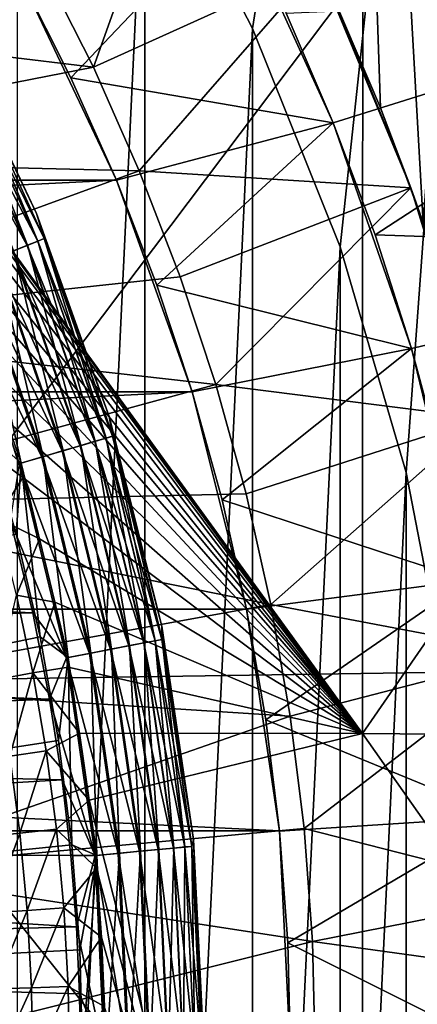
# Model space of a CAD drawing. Header units: metres. Extents: x -104 to 104, y -68 to 90.
# Tile 334 of 656: x 8.15 to 9.76, y -3.51 to 0.48. Entities that reach past the tile are written whole.
import ezdxf

# ---------------------------------------------------------------- set-up
doc = ezdxf.new("R2010")
doc.units = ezdxf.units.M
doc.layers.add('solid_FIT-BATH-153_SW0002', color=7, linetype='CONTINUOUS')

msp = doc.modelspace()

# ---------------------------------------------------------------- linework, layer by layer
at = {"layer": 'solid_FIT-BATH-153_SW0002'}
for points in [[(9.096175, 0.440187, -3.203498), (8.660399, 1.285507, -3.203498), (10.487647, 9.230455, -3.203498)], [(9.449953, -0.443287, -3.203498), (9.096175, 0.440187, -3.203498), (10.487647, 9.230455, -3.203498)], [(9.718177, -1.356963, -3.203498), (9.449953, -0.443287, -3.203498), (10.487647, 9.230455, -3.203498)], [(9.898125, -2.290902, -3.203498), (9.718177, -1.356963, -3.203498), (10.487647, 9.230455, -3.203498)], [(17.184942, -17.214111, 0.796502), (10.871763, 8.26669, 0.796502), (9.69239, 7.931559, 0.796502)], [(17.184942, -17.214111, 0.796502), (9.69239, 7.931559, 0.796502), (8.504291, 7.63539, 0.796502)], [(17.184942, -17.214111, 0.796502), (8.504291, 7.63539, 0.796502), (7.306127, 7.37792, 0.796502)], [(17.184942, -17.214111, 0.796502), (7.306127, 7.37792, 0.796502), (6.999918, -3.714088, 0.796502)], [(10.251739, 5.819901, -9.203499), (9.389578, 6.670284, -9.203499), (9.78616, -0.344606, -9.203499)], [(9.613894, 0.11912, -9.203499), (9.78616, -0.344606, -9.203499), (9.389578, 6.670284, -9.203499)], [(9.420613, 0.572381, -9.203499), (9.613894, 0.11912, -9.203499), (9.389578, 6.670284, -9.203499)], [(11.063119, 2.69447, 15.858294), (7.374184, 2.69447, 15.858294), (7.374184, -2.201929, 15.768067)], [(11.063119, -2.146972, 15.768068), (11.063119, 2.69447, 15.858294), (7.374184, -2.201929, 15.768067)], [(6.963682, 1.143532, 12.830752), (9.542722, 2.382144, 12.852418), (9.541315, -2.412243, 12.762492)], [(9.541315, -2.412243, 12.762492), (9.542722, 2.382144, 12.852418), (12.72456, 2.191894, 12.849015)], [(12.723113, -2.441179, 12.760895), (9.541315, -2.412243, 12.762492), (12.72456, 2.191894, 12.849015)], [(8.145885, -9.514503, -1.703498), (8.145891, 2.08627, -1.703498), (8.660405, 1.285497, -1.703498)], [(8.906958, 1.557379, -8.703499), (8.24574, 0.693769, -7.703498), (8.45224, 0.283611, -7.703498)], [(9.363219, 0.696402, -8.703499), (8.906958, 1.557379, -8.703499), (8.45224, 0.283611, -7.703498)], [(8.145885, -9.514503, -1.703498), (8.660405, 1.285497, -1.703498), (8.660399, -8.713731, -1.703498)], [(8.660405, 1.285497, -1.703498), (8.660399, 1.285507, -3.203498), (9.096175, 0.440187, -3.203498)], [(8.660399, -8.713731, -1.703498), (8.660405, 1.285497, -1.703498), (9.09618, 0.440177, -1.703498)], [(9.09618, 0.440177, -1.703498), (8.660405, 1.285497, -1.703498), (9.096175, 0.440187, -3.203498)], [(7.110126, 0.927145, 12.826848), (6.963682, 1.143532, 12.830752), (9.541315, -2.412243, 12.762492)], [(7.255198, 0.697187, 12.822666), (7.110126, 0.927145, 12.826848), (9.541315, -2.412243, 12.762492)], [(8.361746, 0.241101, -35.203499), (8.157719, 0.646407, -35.203499), (9.021725, 0.9368, -34.303497)], [(8.361746, 0.241101, -35.203499), (9.021725, 0.9368, -34.303497), (9.422776, 0.058656, -34.303497)], [(9.021725, 0.9368, -34.303497), (9.232635, 0.502634, -26.203499), (9.422776, 0.058656, -26.203499)], [(9.422776, 0.058656, -34.303497), (9.021725, 0.9368, -34.303497), (9.422776, 0.058656, -26.203499)], [(6.162355, 0.560832, -7.703498), (8.45224, 0.283611, -7.703498), (8.24574, 0.693769, -7.703498)], [(7.398923, 0.45211, 12.818172), (7.255198, 0.697187, 12.822666), (9.541315, -2.412243, 12.762492)], [(9.363219, 0.696402, -8.703499), (8.45224, 0.283611, -7.703498), (8.637941, -0.135293, -7.703498)], [(9.736709, -0.204269, -8.703499), (9.363219, 0.696402, -8.703499), (8.637941, -0.135293, -7.703498)], [(9.736709, -0.204269, -8.703499), (9.420613, 0.572381, -9.203499), (9.363219, 0.696402, -8.703499)], [(8.157591, 0.646545, -36.203499), (-8.545556, -0.173567, -36.203499), (-8.15755, 0.646627, -36.203499)], [(8.545594, -0.173658, -36.203499), (-8.545556, -0.173567, -36.203499), (8.157591, 0.646545, -36.203499)], [(8.157591, 0.646545, -36.203499), (8.157719, 0.646407, -35.203499), (8.361746, 0.241101, -35.203499)], [(8.157591, 0.646545, -36.203499), (8.361746, 0.241101, -35.203499), (8.545748, -0.173957, -35.203499)], [(8.545594, -0.173658, -36.203499), (8.157591, 0.646545, -36.203499), (8.545748, -0.173957, -35.203499)], [(6.162355, 0.560832, -7.703498), (6.563514, -0.085199, -7.703498), (8.45224, 0.283611, -7.703498)], [(11.096317, 0.584928, -24.453499), (9.422776, 0.058656, -26.203499), (9.232635, 0.502634, -26.203499)], [(9.736709, -0.204269, -8.703499), (9.613894, 0.11912, -9.203499), (9.420613, 0.572381, -9.203499)], [(11.096317, 0.584928, -24.453499), (9.591735, -0.394304, -26.203499), (9.422776, 0.058656, -26.203499)], [(11.096317, 0.584928, -24.453499), (11.445833, -0.457901, -24.453499), (9.591735, -0.394304, -26.203499)], [(7.848997, 0.481511, 37.416477), (8.222443, -0.308023, 37.416477), (7.849, 0.481504, 20.407827)], [(7.902284, 0.359799, 37.512955), (8.222443, -0.308023, 37.416477), (7.848997, 0.481511, 37.416477)], [(7.849, 0.481504, 20.407827), (8.222445, -0.308031, 20.407827), (7.902198, 0.359754, 20.31086)], [(8.222443, -0.308023, 37.416477), (8.222445, -0.308031, 20.407827), (7.849, 0.481504, 20.407827)], [(7.539714, 0.192265, 12.813367), (7.398923, 0.45211, 12.818172), (9.541315, -2.412243, 12.762492)], [(8.660399, -8.713731, -1.703498), (9.09618, 0.440177, -1.703498), (9.096175, -7.868411, -1.703498)], [(9.09618, 0.440177, -1.703498), (9.096175, 0.440187, -3.203498), (9.449953, -0.443287, -3.203498)], [(9.096175, -7.868411, -1.703498), (9.09618, 0.440177, -1.703498), (9.449957, -0.443297, -1.703498)], [(9.449957, -0.443297, -1.703498), (9.09618, 0.440177, -1.703498), (9.449953, -0.443287, -3.203498)], [(7.902198, 0.359754, 20.31086), (8.253662, -0.409844, 20.31086), (7.876973, 0.34675, 20.216938)], [(7.877512, 0.347028, 37.605892), (8.227878, -0.420167, 37.605892), (7.902284, 0.359799, 37.512955)], [(8.222445, -0.308031, 20.407827), (8.253662, -0.409844, 20.31086), (7.902198, 0.359754, 20.31086)], [(7.902284, 0.359799, 37.512955), (8.253752, -0.409808, 37.512955), (8.222443, -0.308023, 37.416477)], [(8.227878, -0.420167, 37.605892), (8.253752, -0.409808, 37.512955), (7.902284, 0.359799, 37.512955)], [(7.835931, 0.325591, 20.130367), (8.184448, -0.437553, 20.130367), (7.780653, 0.297094, 20.054482)], [(7.876973, 0.34675, 20.216938), (8.227315, -0.420392, 20.216938), (7.835931, 0.325591, 20.130367)], [(8.227315, -0.420392, 20.216938), (8.184448, -0.437553, 20.130367), (7.835931, 0.325591, 20.130367)], [(7.837251, 0.326272, 37.6917), (8.185826, -0.437002, 37.6917), (7.877512, 0.347028, 37.605892)], [(8.129181, -0.459679, 37.767139), (8.185826, -0.437002, 37.6917), (7.837251, 0.326272, 37.6917)], [(8.253662, -0.409844, 20.31086), (8.227315, -0.420392, 20.216938), (7.876973, 0.34675, 20.216938)], [(8.185826, -0.437002, 37.6917), (8.227878, -0.420167, 37.605892), (7.877512, 0.347028, 37.605892)], [(6.563514, -0.085199, -7.703498), (8.637941, -0.135293, -7.703498), (8.45224, 0.283611, -7.703498)], [(8.184448, -0.437553, 20.130367), (8.126712, -0.460667, 20.054482), (7.780653, 0.297094, 20.054482)], [(8.545748, -0.173957, -35.203499), (8.361746, 0.241101, -35.203499), (9.422776, 0.058656, -34.303497)], [(7.676821, -0.083645, 12.808218), (7.539714, 0.192265, 12.813367), (9.541315, -2.412243, 12.762492)], [(9.736709, -0.204269, -8.703499), (9.78616, -0.344606, -9.203499), (9.613894, 0.11912, -9.203499)], [(8.70928, -0.597874, -35.203499), (8.545748, -0.173957, -35.203499), (9.422776, 0.058656, -34.303497)], [(8.70928, -0.597874, -35.203499), (9.422776, 0.058656, -34.303497), (9.738953, -0.854863, -34.303497)], [(9.422776, 0.058656, -34.303497), (9.422776, 0.058656, -26.203499), (9.591735, -0.394304, -26.203499)], [(9.422776, 0.058656, -34.303497), (9.591735, -0.394304, -26.203499), (9.738953, -0.854863, -26.203499)], [(9.738953, -0.854863, -34.303497), (9.422776, 0.058656, -34.303497), (9.738953, -0.854863, -26.203499)], [(6.563514, -0.085199, -7.703498), (6.897666, -0.769367, -7.703498), (8.637941, -0.135293, -7.703498)], [(7.766033, -0.277786, 12.804565), (7.676821, -0.083645, 12.808218), (9.541315, -2.412243, 12.762492)], [(6.897666, -0.769367, -7.703498), (8.803288, -0.564113, -7.703498), (8.637941, -0.135293, -7.703498)], [(9.736709, -0.204269, -8.703499), (8.637941, -0.135293, -7.703498), (8.803288, -0.564113, -7.703498)], [(8.545594, -0.173658, -36.203499), (-8.851851, -1.029615, -36.203499), (-8.545556, -0.173567, -36.203499)], [(8.851866, -1.029661, -36.203499), (-8.851851, -1.029615, -36.203499), (8.545594, -0.173658, -36.203499)], [(8.545594, -0.173658, -36.203499), (8.545748, -0.173957, -35.203499), (8.70928, -0.597874, -35.203499)], [(8.545594, -0.173658, -36.203499), (8.70928, -0.597874, -35.203499), (8.851802, -1.02932, -35.203499)], [(8.851866, -1.029661, -36.203499), (8.545594, -0.173658, -36.203499), (8.851802, -1.02932, -35.203499)], [(9.736709, -0.204269, -8.703499), (8.803288, -0.564113, -7.703498), (8.947548, -1.000595, -7.703498)], [(10.023753, -1.135958, -8.703499), (9.736709, -0.204269, -8.703499), (8.947548, -1.000595, -7.703498)], [(10.023753, -1.135958, -8.703499), (9.78616, -0.344606, -9.203499), (9.736709, -0.204269, -8.703499)], [(7.853049, -0.4805, 12.800728), (7.766033, -0.277786, 12.804565), (9.541315, -2.412243, 12.762492)], [(8.222443, -0.308023, 37.416477), (8.516703, -1.130361, 37.416477), (8.222445, -0.308031, 20.407827)], [(8.253752, -0.409808, 37.512955), (8.516703, -1.130361, 37.416477), (8.222443, -0.308023, 37.416477)], [(8.222445, -0.308031, 20.407827), (8.516703, -1.130359, 20.407827), (8.253662, -0.409844, 20.31086)], [(8.516703, -1.130361, 37.416477), (8.516703, -1.130359, 20.407827), (8.222445, -0.308031, 20.407827)], [(11.445833, -0.457901, -24.453499), (9.738953, -0.854863, -26.203499), (9.591735, -0.394304, -26.203499)], [(8.184448, -0.437553, 20.130367), (8.458845, -1.230371, 20.130367), (8.126712, -0.460667, 20.054482)], [(8.129181, -0.459679, 37.767139), (8.401725, -1.247143, 37.767139), (8.185826, -0.437002, 37.6917)], [(8.227315, -0.420392, 20.216938), (8.503149, -1.217362, 20.216938), (8.184448, -0.437553, 20.130367)], [(8.503149, -1.217362, 20.216938), (8.458845, -1.230371, 20.130367), (8.184448, -0.437553, 20.130367)], [(8.185826, -0.437002, 37.6917), (8.460269, -1.229953, 37.6917), (8.227878, -0.420167, 37.605892)], [(8.401725, -1.247143, 37.767139), (8.460269, -1.229953, 37.6917), (8.185826, -0.437002, 37.6917)], [(8.253662, -0.409844, 20.31086), (8.530379, -1.209367, 20.31086), (8.227315, -0.420392, 20.216938)], [(8.530379, -1.209367, 20.31086), (8.503149, -1.217362, 20.216938), (8.227315, -0.420392, 20.216938)], [(8.227878, -0.420167, 37.605892), (8.503731, -1.217191, 37.605892), (8.253752, -0.409808, 37.512955)], [(8.460269, -1.229953, 37.6917), (8.503731, -1.217191, 37.605892), (8.227878, -0.420167, 37.605892)], [(8.516703, -1.130359, 20.407827), (8.530379, -1.209367, 20.31086), (8.253662, -0.409844, 20.31086)], [(8.253752, -0.409808, 37.512955), (8.530473, -1.209339, 37.512955), (8.516703, -1.130361, 37.416477)], [(8.503731, -1.217191, 37.605892), (8.530473, -1.209339, 37.512955), (8.253752, -0.409808, 37.512955)], [(8.126712, -0.460667, 20.054482), (8.399173, -1.247892, 20.054482), (8.056329, -0.488844, 19.992201)], [(8.060075, -0.487345, 37.829376), (8.330301, -1.268115, 37.829376), (8.129181, -0.459679, 37.767139)], [(8.458845, -1.230371, 20.130367), (8.399173, -1.247892, 20.054482), (8.126712, -0.460667, 20.054482)], [(8.330301, -1.268115, 37.829376), (8.401725, -1.247143, 37.767139), (8.129181, -0.459679, 37.767139)], [(9.096175, -7.868411, -1.703498), (9.449957, -0.443297, -1.703498), (9.449953, -6.984937, -1.703498)], [(9.449957, -0.443297, -1.703498), (9.449953, -0.443287, -3.203498), (9.718177, -1.356963, -3.203498)], [(9.449953, -6.984937, -1.703498), (9.449957, -0.443297, -1.703498), (9.71818, -1.356973, -1.703498)], [(9.71818, -1.356973, -1.703498), (9.449957, -0.443297, -1.703498), (9.718177, -1.356963, -3.203498)], [(11.445833, -0.457901, -24.453499), (9.863984, -1.321555, -26.203499), (9.738953, -0.854863, -26.203499)], [(7.937162, -0.691496, 12.796705), (7.853049, -0.4805, 12.800728), (9.541315, -2.412243, 12.762492)], [(8.056329, -0.488844, 19.992201), (8.32643, -1.269251, 19.992201), (7.97601, -0.520999, 19.945925)], [(7.98111, -0.518957, 37.876064), (8.24869, -1.292078, 37.876064), (8.060075, -0.487345, 37.829376)], [(8.399173, -1.247892, 20.054482), (8.32643, -1.269251, 19.992201), (8.056329, -0.488844, 19.992201)], [(8.24869, -1.292078, 37.876064), (8.330301, -1.268115, 37.829376), (8.060075, -0.487345, 37.829376)], [(7.97601, -0.520999, 19.945925), (8.243419, -1.293626, 19.945925), (7.888848, -0.555893, 19.917435)], [(8.243419, -1.293626, 19.945925), (8.153335, -1.320077, 19.917435), (7.888848, -0.555893, 19.917435)], [(7.895261, -0.553326, 37.905445), (8.159963, -1.318131, 37.905445), (7.98111, -0.518957, 37.876064)], [(8.023023, -1.196616, 37.916401), (8.159963, -1.318131, 37.905445), (7.895261, -0.553326, 37.905445)], [(8.32643, -1.269251, 19.992201), (8.243419, -1.293626, 19.945925), (7.97601, -0.520999, 19.945925)], [(8.159963, -1.318131, 37.905445), (8.24869, -1.292078, 37.876064), (7.98111, -0.518957, 37.876064)], [(6.897666, -0.769367, -7.703498), (8.947548, -1.000595, -7.703498), (8.803288, -0.564113, -7.703498)], [(8.851802, -1.02932, -35.203499), (8.70928, -0.597874, -35.203499), (9.738953, -0.854863, -34.303497)], [(8.017879, -0.911062, 12.792491), (7.937162, -0.691496, 12.796705), (9.541315, -2.412243, 12.762492)], [(6.897666, -0.769367, -7.703498), (7.161104, -1.485282, -7.703498), (8.947548, -1.000595, -7.703498)], [(8.972878, -1.466902, -35.203499), (8.851802, -1.02932, -35.203499), (9.738953, -0.854863, -34.303497)], [(8.972878, -1.466902, -35.203499), (9.738953, -0.854863, -34.303497), (9.9666, -1.793335, -34.303497)], [(9.738953, -0.854863, -34.303497), (9.738953, -0.854863, -26.203499), (9.863984, -1.321555, -26.203499)], [(9.738953, -0.854863, -34.303497), (9.863984, -1.321555, -26.203499), (9.9666, -1.793335, -26.203499)], [(9.9666, -1.793335, -34.303497), (9.738953, -0.854863, -34.303497), (9.9666, -1.793335, -26.203499)], [(8.094658, -1.139424, 12.788075), (8.017879, -0.911062, 12.792491), (9.541315, -2.412243, 12.762492)], [(8.851866, -1.029661, -36.203499), (-9.072252, -1.909691, -36.203499), (-8.851851, -1.029615, -36.203499)], [(9.072257, -1.909717, -36.203499), (-9.072252, -1.909691, -36.203499), (8.851866, -1.029661, -36.203499)], [(7.161104, -1.485282, -7.703498), (9.069767, -1.442199, -7.703498), (8.947548, -1.000595, -7.703498)], [(8.851866, -1.029661, -36.203499), (8.851802, -1.02932, -35.203499), (8.972878, -1.466902, -35.203499)], [(8.851866, -1.029661, -36.203499), (8.972878, -1.466902, -35.203499), (9.072279, -1.9096, -35.203499)], [(9.072257, -1.909717, -36.203499), (8.851866, -1.029661, -36.203499), (9.072279, -1.9096, -35.203499)], [(10.023753, -1.135958, -8.703499), (8.947548, -1.000595, -7.703498), (9.069767, -1.442199, -7.703498)], [(7.973387, -1.233865, 12.775784), (8.094658, -1.139424, 12.788075), (8.166973, -1.376974, 12.783447)], [(8.166973, -1.376974, 12.783447), (8.094658, -1.139424, 12.788075), (9.541315, -2.412243, 12.762492)], [(8.516703, -1.130359, 20.407827), (8.728937, -1.977548, 20.407827), (8.530379, -1.209367, 20.31086)], [(8.728934, -1.977532, 37.416477), (8.728937, -1.977548, 20.407827), (8.516703, -1.130359, 20.407827)], [(8.516703, -1.130361, 37.416477), (8.728934, -1.977532, 37.416477), (8.516703, -1.130359, 20.407827)], [(8.530473, -1.209339, 37.512955), (8.728934, -1.977532, 37.416477), (8.516703, -1.130361, 37.416477)], [(10.023753, -1.135958, -8.703499), (9.069767, -1.442199, -7.703498), (9.17033, -1.890185, -7.703498)], [(10.221828, -2.090313, -8.703499), (10.023753, -1.135958, -8.703499), (9.17033, -1.890185, -7.703498)], [(8.063309, -1.541616, 12.769755), (7.973387, -1.233865, 12.775784), (8.166973, -1.376974, 12.783447)], [(8.023023, -1.196616, 37.916401), (8.140229, -1.606186, 37.916401), (8.159963, -1.318131, 37.905445)], [(8.458845, -1.230371, 20.130367), (8.656637, -2.045682, 20.130367), (8.399173, -1.247892, 20.054482)], [(8.401725, -1.247143, 37.767139), (8.598181, -2.056948, 37.767139), (8.460269, -1.229953, 37.6917)], [(8.503149, -1.217362, 20.216938), (8.701977, -2.036943, 20.216938), (8.458845, -1.230371, 20.130367)], [(8.701977, -2.036943, 20.216938), (8.656637, -2.045682, 20.130367), (8.458845, -1.230371, 20.130367)], [(8.460269, -1.229953, 37.6917), (8.658094, -2.045401, 37.6917), (8.503731, -1.217191, 37.605892)], [(8.598181, -2.056948, 37.767139), (8.658094, -2.045401, 37.6917), (8.460269, -1.229953, 37.6917)], [(8.530379, -1.209367, 20.31086), (8.729844, -2.031572, 20.31086), (8.503149, -1.217362, 20.216938)], [(8.729844, -2.031572, 20.31086), (8.701977, -2.036943, 20.216938), (8.503149, -1.217362, 20.216938)], [(8.503731, -1.217191, 37.605892), (8.702572, -2.036829, 37.605892), (8.530473, -1.209339, 37.512955)], [(8.658094, -2.045401, 37.6917), (8.702572, -2.036829, 37.605892), (8.503731, -1.217191, 37.605892)], [(8.728937, -1.977548, 20.407827), (8.729844, -2.031572, 20.31086), (8.530379, -1.209367, 20.31086)], [(8.530473, -1.209339, 37.512955), (8.729939, -2.031554, 37.512955), (8.728934, -1.977532, 37.416477)], [(8.702572, -2.036829, 37.605892), (8.729939, -2.031554, 37.512955), (8.530473, -1.209339, 37.512955)], [(8.32643, -1.269251, 19.992201), (8.521127, -2.0718, 19.992201), (8.243419, -1.293626, 19.945925)], [(8.24869, -1.292078, 37.876064), (8.441568, -2.087133, 37.876064), (8.330301, -1.268115, 37.829376)], [(8.399173, -1.247892, 20.054482), (8.59557, -2.057452, 20.054482), (8.32643, -1.269251, 19.992201)], [(8.59557, -2.057452, 20.054482), (8.521127, -2.0718, 19.992201), (8.32643, -1.269251, 19.992201)], [(8.330301, -1.268115, 37.829376), (8.525088, -2.071036, 37.829376), (8.401725, -1.247143, 37.767139)], [(8.441568, -2.087133, 37.876064), (8.525088, -2.071036, 37.829376), (8.330301, -1.268115, 37.829376)], [(8.656637, -2.045682, 20.130367), (8.59557, -2.057452, 20.054482), (8.399173, -1.247892, 20.054482)], [(8.525088, -2.071036, 37.829376), (8.598181, -2.056948, 37.767139), (8.401725, -1.247143, 37.767139)], [(8.243419, -1.293626, 19.945925), (8.436174, -2.088173, 19.945925), (8.153335, -1.320077, 19.917435)], [(8.159963, -1.318131, 37.905445), (8.350766, -2.104634, 37.905445), (8.24869, -1.292078, 37.876064)], [(8.521127, -2.0718, 19.992201), (8.436174, -2.088173, 19.945925), (8.243419, -1.293626, 19.945925)], [(8.350766, -2.104634, 37.905445), (8.441568, -2.087133, 37.876064), (8.24869, -1.292078, 37.876064)], [(8.153335, -1.320077, 19.917435), (8.343984, -2.105941, 19.917435), (8.117265, -1.552276, 19.907827)], [(8.140229, -1.606186, 37.916401), (8.236537, -2.021148, 37.916401), (8.159963, -1.318131, 37.905445)], [(8.436174, -2.088173, 19.945925), (8.343984, -2.105941, 19.917435), (8.153335, -1.320077, 19.917435)], [(8.236537, -2.021148, 37.916401), (8.350766, -2.104634, 37.905445), (8.159963, -1.318131, 37.905445)], [(8.063309, -1.541616, 12.769755), (8.166973, -1.376974, 12.783447), (8.234456, -1.624855, 12.778579)], [(8.234456, -1.624855, 12.778579), (8.166973, -1.376974, 12.783447), (9.541315, -2.412243, 12.762492)], [(9.449953, -6.984937, -1.703498), (9.71818, -1.356973, -1.703498), (9.718177, -6.071261, -1.703498)], [(9.71818, -1.356973, -1.703498), (9.718177, -1.356963, -3.203498), (9.898125, -2.290902, -3.203498)], [(9.718177, -6.071261, -1.703498), (9.71818, -1.356973, -1.703498), (9.898127, -2.290912, -1.703498)], [(9.898127, -2.290912, -1.703498), (9.71818, -1.356973, -1.703498), (9.898125, -2.290902, -3.203498)], [(7.161104, -1.485282, -7.703498), (9.17033, -1.890185, -7.703498), (9.069767, -1.442199, -7.703498)], [(9.072279, -1.9096, -35.203499), (8.972878, -1.466902, -35.203499), (9.9666, -1.793335, -34.303497)], [(7.161104, -1.485282, -7.703498), (7.349673, -2.22091, -7.703498), (9.17033, -1.890185, -7.703498)], [(2.860069, -1.696808, 19.907827), (8.117265, -1.552276, 19.907827), (8.20692, -1.92412, 19.907827)], [(8.141446, -1.852752, 12.763597), (8.063309, -1.541616, 12.769755), (8.234456, -1.624855, 12.778579)], [(8.343984, -2.105941, 19.917435), (8.20692, -1.92412, 19.907827), (8.117265, -1.552276, 19.907827)], [(0, -3.714112, 38.063175), (8.236537, -2.021148, 37.916401), (8.140229, -1.606186, 37.916401)], [(8.141446, -1.852752, 12.763597), (8.234456, -1.624855, 12.778579), (8.295896, -1.881298, 12.7735)], [(8.295896, -1.881298, 12.7735), (8.234456, -1.624855, 12.778579), (9.541315, -2.412243, 12.762492)], [(3.090355, -2.071062, 19.907827), (2.860069, -1.696808, 19.907827), (8.20692, -1.92412, 19.907827)], [(9.149854, -2.356658, -35.203499), (9.072279, -1.9096, -35.203499), (9.9666, -1.793335, -34.303497)], [(9.149854, -2.356658, -35.203499), (9.9666, -1.793335, -34.303497), (10.104019, -2.749071, -34.303497)], [(8.061237, -2.193894, 12.723431), (8.141446, -1.852752, 12.763597), (8.207584, -2.166612, 12.757321)], [(8.207584, -2.166612, 12.757321), (8.141446, -1.852752, 12.763597), (8.295896, -1.881298, 12.7735)], [(9.20529, -2.806192, -36.203499), (-9.205288, -2.806178, -36.203499), (-9.072252, -1.909691, -36.203499)], [(9.20529, -2.806192, -36.203499), (-9.072252, -1.909691, -36.203499), (9.072257, -1.909717, -36.203499)], [(7.349673, -2.22091, -7.703498), (9.248801, -2.342191, -7.703498), (9.17033, -1.890185, -7.703498)], [(8.207584, -2.166612, 12.757321), (8.295896, -1.881298, 12.7735), (8.350183, -2.143972, 12.768255)], [(8.350183, -2.143972, 12.768255), (8.295896, -1.881298, 12.7735), (9.541315, -2.412243, 12.762492)], [(9.072257, -1.909717, -36.203499), (9.072279, -1.9096, -35.203499), (9.149854, -2.356658, -35.203499)], [(9.072257, -1.909717, -36.203499), (9.149854, -2.356658, -35.203499), (9.205434, -2.807205, -35.203499)], [(9.20529, -2.806192, -36.203499), (9.072257, -1.909717, -36.203499), (9.205434, -2.807205, -35.203499)], [(10.221828, -2.090313, -8.703499), (9.17033, -1.890185, -7.703498), (9.248801, -2.342191, -7.703498)], [(3.090355, -2.071062, 19.907827), (8.20692, -1.92412, 19.907827), (8.275504, -2.273098, 19.907827)], [(8.343984, -2.105941, 19.917435), (8.275504, -2.273098, 19.907827), (8.20692, -1.92412, 19.907827)], [(8.728934, -1.977532, 37.416477), (8.857121, -2.841523, 37.416477), (8.728937, -1.977548, 20.407827)], [(8.729939, -2.031554, 37.512955), (8.857121, -2.841523, 37.416477), (8.728934, -1.977532, 37.416477)], [(8.728937, -1.977548, 20.407827), (8.857123, -2.841547, 20.407827), (8.729844, -2.031572, 20.31086)], [(8.857121, -2.841523, 37.416477), (8.857123, -2.841547, 20.407827), (8.728937, -1.977548, 20.407827)], [(0, -3.714112, 38.063175), (8.311712, -2.440486, 37.916401), (8.236537, -2.021148, 37.916401)], [(8.236537, -2.021148, 37.916401), (8.311712, -2.440486, 37.916401), (8.350766, -2.104634, 37.905445)], [(8.729844, -2.031572, 20.31086), (8.85025, -2.869015, 20.31086), (8.701977, -2.036943, 20.216938)], [(8.702572, -2.036829, 37.605892), (8.822602, -2.871656, 37.605892), (8.729939, -2.031554, 37.512955)], [(8.857123, -2.841547, 20.407827), (8.85025, -2.869015, 20.31086), (8.729844, -2.031572, 20.31086)], [(8.729939, -2.031554, 37.512955), (8.850347, -2.869006, 37.512955), (8.857121, -2.841523, 37.416477)], [(8.822602, -2.871656, 37.605892), (8.850347, -2.869006, 37.512955), (8.729939, -2.031554, 37.512955)], [(3.272096, -2.471843, 19.907827), (3.090355, -2.071062, 19.907827), (8.275504, -2.273098, 19.907827)], [(8.441568, -2.087133, 37.876064), (8.557999, -2.896922, 37.876064), (8.525088, -2.071036, 37.829376)], [(8.59557, -2.057452, 20.054482), (8.714124, -2.882014, 20.054482), (8.521127, -2.0718, 19.992201)], [(8.525088, -2.071036, 37.829376), (8.642671, -2.888837, 37.829376), (8.598181, -2.056948, 37.767139)], [(8.557999, -2.896922, 37.876064), (8.642671, -2.888837, 37.829376), (8.525088, -2.071036, 37.829376)], [(8.656637, -2.045682, 20.130367), (8.776033, -2.876102, 20.130367), (8.59557, -2.057452, 20.054482)], [(8.776033, -2.876102, 20.130367), (8.714124, -2.882014, 20.054482), (8.59557, -2.057452, 20.054482)], [(8.598181, -2.056948, 37.767139), (8.716771, -2.881761, 37.767139), (8.658094, -2.045401, 37.6917)], [(8.642671, -2.888837, 37.829376), (8.716771, -2.881761, 37.767139), (8.598181, -2.056948, 37.767139)], [(8.701977, -2.036943, 20.216938), (8.821999, -2.871713, 20.216938), (8.656637, -2.045682, 20.130367)], [(8.821999, -2.871713, 20.216938), (8.776033, -2.876102, 20.130367), (8.656637, -2.045682, 20.130367)], [(8.658094, -2.045401, 37.6917), (8.777511, -2.875961, 37.6917), (8.702572, -2.036829, 37.605892)], [(8.716771, -2.881761, 37.767139), (8.777511, -2.875961, 37.6917), (8.658094, -2.045401, 37.6917)], [(8.85025, -2.869015, 20.31086), (8.821999, -2.871713, 20.216938), (8.701977, -2.036943, 20.216938)], [(8.777511, -2.875961, 37.6917), (8.822602, -2.871656, 37.605892), (8.702572, -2.036829, 37.605892)], [(8.343984, -2.105941, 19.917435), (8.459067, -2.906369, 19.917435), (8.275504, -2.273098, 19.907827)], [(8.311712, -2.440486, 37.916401), (8.365558, -2.86316, 37.916401), (8.350766, -2.104634, 37.905445)], [(8.436174, -2.088173, 19.945925), (8.552529, -2.897444, 19.945925), (8.343984, -2.105941, 19.917435)], [(8.552529, -2.897444, 19.945925), (8.459067, -2.906369, 19.917435), (8.343984, -2.105941, 19.917435)], [(8.350766, -2.104634, 37.905445), (8.465944, -2.905712, 37.905445), (8.441568, -2.087133, 37.876064)], [(8.365558, -2.86316, 37.916401), (8.465944, -2.905712, 37.905445), (8.350766, -2.104634, 37.905445)], [(8.521127, -2.0718, 19.992201), (8.638654, -2.88922, 19.992201), (8.436174, -2.088173, 19.945925)], [(8.638654, -2.88922, 19.992201), (8.552529, -2.897444, 19.945925), (8.436174, -2.088173, 19.945925)], [(8.465944, -2.905712, 37.905445), (8.557999, -2.896922, 37.876064), (8.441568, -2.087133, 37.876064)], [(8.714124, -2.882014, 20.054482), (8.638654, -2.88922, 19.992201), (8.521127, -2.0718, 19.992201)], [(10.221828, -2.090313, -8.703499), (9.248801, -2.342191, -7.703498), (9.304805, -2.796363, -7.703498)], [(10.221828, -2.090313, -8.703499), (9.304805, -2.796363, -7.703498), (10.329239, -3.058889, -8.703499)], [(11.063119, -6.841028, 15.666407), (11.063119, -2.146972, 15.768068), (7.374184, -2.201929, 15.768067)], [(8.207584, -2.166612, 12.757321), (8.350183, -2.143972, 12.768255), (8.396522, -2.410456, 12.762887)], [(8.396522, -2.410456, 12.762887), (8.350183, -2.143972, 12.768255), (9.541315, -2.412243, 12.762492)], [(8.114288, -2.504198, 12.717129), (8.061237, -2.193894, 12.723431), (8.207584, -2.166612, 12.757321)], [(8.114288, -2.504198, 12.717129), (8.207584, -2.166612, 12.757321), (8.261622, -2.482553, 12.750941)], [(8.261622, -2.482553, 12.750941), (8.207584, -2.166612, 12.757321), (8.396522, -2.410456, 12.762887)], [(7.349673, -2.22091, -7.703498), (7.462786, -2.965915, -7.703498), (9.248801, -2.342191, -7.703498)], [(11.063119, -6.841028, 15.666407), (7.374184, -2.201929, 15.768067), (7.374184, -6.947596, 15.666214)], [(3.272096, -2.471843, 19.907827), (8.275504, -2.273098, 19.907827), (8.325975, -2.600273, 19.907827)], [(8.459067, -2.906369, 19.917435), (8.325975, -2.600273, 19.907827), (8.275504, -2.273098, 19.907827)], [(9.718177, -6.071261, -1.703498), (9.898127, -2.290912, -1.703498), (9.898125, -5.137321, -1.703498)], [(7.462786, -2.965915, -7.703498), (9.304805, -2.796363, -7.703498), (9.248801, -2.342191, -7.703498)], [(9.205434, -2.807205, -35.203499), (9.149854, -2.356658, -35.203499), (10.104019, -2.749071, -34.303497)], [(8.261622, -2.482553, 12.750941), (8.396522, -2.410456, 12.762887), (8.434805, -2.681613, 12.75738)], [(8.434805, -2.681613, 12.75738), (8.396522, -2.410456, 12.762887), (9.541315, -2.412243, 12.762492)], [(8.434805, -2.681613, 12.75738), (9.541315, -2.412243, 12.762492), (9.540322, -7.060461, 12.661266)], [(12.722111, -6.937662, 12.66212), (9.540322, -7.060461, 12.661266), (9.541315, -2.412243, 12.762492)], [(12.723113, -2.441179, 12.760895), (12.722111, -6.937662, 12.66212), (9.541315, -2.412243, 12.762492)], [(0, -3.714112, 38.063175), (8.365558, -2.86316, 37.916401), (8.311712, -2.440486, 37.916401)], [(3.401897, -2.891567, 19.907827), (3.272096, -2.471843, 19.907827), (8.325975, -2.600273, 19.907827)], [(8.008839, -2.831059, 12.651861), (8.114288, -2.504198, 12.717129), (8.155381, -2.815871, 12.710743)], [(8.155381, -2.815871, 12.710743), (8.114288, -2.504198, 12.717129), (8.261622, -2.482553, 12.750941)], [(8.155381, -2.815871, 12.710743), (8.261622, -2.482553, 12.750941), (8.303497, -2.799936, 12.74447)], [(8.303497, -2.799936, 12.74447), (8.261622, -2.482553, 12.750941), (8.434805, -2.681613, 12.75738)], [(3.401897, -2.891567, 19.907827), (8.325975, -2.600273, 19.907827), (8.361044, -2.906689, 19.907827)], [(8.459067, -2.906369, 19.917435), (8.361044, -2.906689, 19.907827), (8.325975, -2.600273, 19.907827)], [(8.303497, -2.799936, 12.74447), (8.434805, -2.681613, 12.75738), (8.464719, -2.957838, 12.751723)], [(8.464719, -2.957838, 12.751723), (8.434805, -2.681613, 12.75738), (9.540322, -7.060461, 12.661266)], [(9.238849, -3.260055, -35.203499), (9.205434, -2.807205, -35.203499), (10.104019, -2.749071, -34.303497)], [(9.238849, -3.260055, -35.203499), (10.104019, -2.749071, -34.303497), (10.15, -3.714112, -34.303497)], [(9.25, -3.714112, -36.203499), (-9.25, -3.714112, -36.203499), (-9.205288, -2.806178, -36.203499)], [(9.25, -3.714112, -36.203499), (-9.205288, -2.806178, -36.203499), (9.20529, -2.806192, -36.203499)], [(7.462786, -2.965915, -7.703498), (9.338534, -3.25365, -7.703498), (9.304805, -2.796363, -7.703498)], [(8.037334, -3.137811, 12.645467), (8.008839, -2.831059, 12.651861), (8.155381, -2.815871, 12.710743)], [(8.037334, -3.137811, 12.645467), (8.155381, -2.815871, 12.710743), (8.184459, -3.128312, 12.704284)], [(8.184459, -3.128312, 12.704284), (8.155381, -2.815871, 12.710743), (8.303497, -2.799936, 12.74447)], [(8.184459, -3.128312, 12.704284), (8.303497, -2.799936, 12.74447), (8.333152, -3.118141, 12.737921)], [(8.333152, -3.118141, 12.737921), (8.303497, -2.799936, 12.74447), (8.464719, -2.957838, 12.751723)], [(9.20529, -2.806192, -36.203499), (9.238849, -3.260055, -35.203499), (9.25, -3.714112, -35.203499)], [(9.25, -3.714112, -36.203499), (9.20529, -2.806192, -36.203499), (9.25, -3.714112, -35.203499)], [(9.20529, -2.806192, -36.203499), (9.205434, -2.807205, -35.203499), (9.238849, -3.260055, -35.203499)], [(9.338534, -3.25365, -7.703498), (10.329239, -3.058889, -8.703499), (9.304805, -2.796363, -7.703498)], [(0, -3.714112, 38.063175), (8.397926, -3.288066, 37.916401), (8.365558, -2.86316, 37.916401)], [(8.365558, -2.86316, 37.916401), (8.397926, -3.288066, 37.916401), (8.465944, -2.905712, 37.905445)], [(8.857123, -2.841547, 20.407827), (8.9, -3.714112, 20.407827), (8.85025, -2.869015, 20.31086)], [(8.850347, -2.869006, 37.512955), (8.890604, -3.714112, 37.512955), (8.857121, -2.841523, 37.416477)], [(8.857121, -2.841523, 37.416477), (8.9, -3.714112, 37.416477), (8.857123, -2.841547, 20.407827)], [(8.890604, -3.714112, 37.512955), (8.9, -3.714112, 37.416477), (8.857121, -2.841523, 37.416477)], [(8.9, -3.714112, 37.416477), (8.9, -3.714112, 20.407827), (8.857123, -2.841547, 20.407827)], [(3.401897, -2.891567, 19.907827), (8.361044, -2.906689, 19.907827), (8.383892, -3.194363, 19.907827)], [(3.478109, -3.323534, 19.907827), (3.401897, -2.891567, 19.907827), (8.383892, -3.194363, 19.907827)], [(8.459067, -2.906369, 19.917435), (8.383892, -3.194363, 19.907827), (8.361044, -2.906689, 19.907827)], [(8.459067, -2.906369, 19.917435), (8.497545, -3.714112, 19.917435), (8.383892, -3.194363, 19.907827)], [(8.397926, -3.288066, 37.916401), (8.408726, -3.714112, 37.916401), (8.465944, -2.905712, 37.905445)], [(8.408726, -3.714112, 37.916401), (8.504453, -3.714112, 37.905445), (8.465944, -2.905712, 37.905445)], [(8.552529, -2.897444, 19.945925), (8.591433, -3.714112, 19.945925), (8.459067, -2.906369, 19.917435)], [(8.591433, -3.714112, 19.945925), (8.497545, -3.714112, 19.917435), (8.459067, -2.906369, 19.917435)], [(8.465944, -2.905712, 37.905445), (8.504453, -3.714112, 37.905445), (8.557999, -2.896922, 37.876064)], [(8.504453, -3.714112, 37.905445), (8.596926, -3.714112, 37.876064), (8.557999, -2.896922, 37.876064)], [(8.638654, -2.88922, 19.992201), (8.677948, -3.714112, 19.992201), (8.552529, -2.897444, 19.945925)], [(8.677948, -3.714112, 19.992201), (8.591433, -3.714112, 19.945925), (8.552529, -2.897444, 19.945925)], [(8.557999, -2.896922, 37.876064), (8.596926, -3.714112, 37.876064), (8.642671, -2.888837, 37.829376)], [(8.596926, -3.714112, 37.876064), (8.681983, -3.714112, 37.829376), (8.642671, -2.888837, 37.829376)], [(8.714124, -2.882014, 20.054482), (8.753761, -3.714112, 20.054482), (8.638654, -2.88922, 19.992201)], [(8.753761, -3.714112, 20.054482), (8.677948, -3.714112, 19.992201), (8.638654, -2.88922, 19.992201)], [(8.642671, -2.888837, 37.829376), (8.681983, -3.714112, 37.829376), (8.716771, -2.881761, 37.767139)], [(8.681983, -3.714112, 37.829376), (8.756421, -3.714112, 37.767139), (8.716771, -2.881761, 37.767139)], [(8.776033, -2.876102, 20.130367), (8.815953, -3.714112, 20.130367), (8.714124, -2.882014, 20.054482)], [(8.815953, -3.714112, 20.130367), (8.753761, -3.714112, 20.054482), (8.714124, -2.882014, 20.054482)], [(8.716771, -2.881761, 37.767139), (8.756421, -3.714112, 37.767139), (8.777511, -2.875961, 37.6917)], [(8.756421, -3.714112, 37.767139), (8.817437, -3.714112, 37.6917), (8.777511, -2.875961, 37.6917)], [(8.821999, -2.871713, 20.216938), (8.862127, -3.714112, 20.216938), (8.776033, -2.876102, 20.130367)], [(8.862127, -3.714112, 20.216938), (8.815953, -3.714112, 20.130367), (8.776033, -2.876102, 20.130367)], [(8.777511, -2.875961, 37.6917), (8.817437, -3.714112, 37.6917), (8.822602, -2.871656, 37.605892)], [(8.817437, -3.714112, 37.6917), (8.862734, -3.714112, 37.605892), (8.822602, -2.871656, 37.605892)], [(8.85025, -2.869015, 20.31086), (8.890507, -3.714112, 20.31086), (8.821999, -2.871713, 20.216938)], [(8.890507, -3.714112, 20.31086), (8.862127, -3.714112, 20.216938), (8.821999, -2.871713, 20.216938)], [(8.822602, -2.871656, 37.605892), (8.862734, -3.714112, 37.605892), (8.850347, -2.869006, 37.512955)], [(8.9, -3.714112, 20.407827), (8.890507, -3.714112, 20.31086), (8.85025, -2.869015, 20.31086)], [(8.862734, -3.714112, 37.605892), (8.890604, -3.714112, 37.512955), (8.850347, -2.869006, 37.512955)], [(7.462786, -2.965915, -7.703498), (7.5, -3.714112, -7.703498), (9.338534, -3.25365, -7.703498)], [(8.333152, -3.118141, 12.737921), (8.464719, -2.957838, 12.751723), (8.48571, -3.236886, 12.745961)], [(8.48571, -3.236886, 12.745961), (8.464719, -2.957838, 12.751723), (9.540322, -7.060461, 12.661266)], [(9.338534, -3.25365, -7.703498), (10.304054, -3.38764, -8.662724), (10.329239, -3.058889, -8.703499)], [(8.054014, -3.444935, 12.639012), (8.037334, -3.137811, 12.645467), (8.184459, -3.128312, 12.704284)], [(8.054014, -3.444935, 12.639012), (8.184459, -3.128312, 12.704284), (8.201519, -3.441139, 12.697762)], [(8.201519, -3.441139, 12.697762), (8.184459, -3.128312, 12.704284), (8.333152, -3.118141, 12.737921)], [(8.201519, -3.441139, 12.697762), (8.333152, -3.118141, 12.737921), (8.350584, -3.436765, 12.731302)], [(8.350584, -3.436765, 12.731302), (8.333152, -3.118141, 12.737921), (8.48571, -3.236886, 12.745961)], [(3.478109, -3.323534, 19.907827), (8.383892, -3.194363, 19.907827), (8.396533, -3.465189, 19.907827)], [(8.497545, -3.714112, 19.917435), (8.396533, -3.465189, 19.907827), (8.383892, -3.194363, 19.907827)], [(7.5, -3.714112, -7.703498), (9.35, -3.714112, -7.703498), (9.338534, -3.25365, -7.703498)], [(8.350584, -3.436765, 12.731302), (8.48571, -3.236886, 12.745961), (8.497511, -3.516622, 12.740137)], [(8.497511, -3.516622, 12.740137), (8.48571, -3.236886, 12.745961), (9.540322, -7.060461, 12.661266)], [(9.238849, -3.260055, -35.203499), (10.15, -3.714112, -34.303497), (9.25, -3.714112, -35.203499)], [(9.338534, -3.25365, -7.703498), (9.35, -3.714112, -7.703498), (10.304054, -3.38764, -8.662724)], [(0, -3.714112, 38.063175), (8.408726, -3.714112, 37.916401), (8.397926, -3.288066, 37.916401)], [(3.478109, -3.323534, 19.907827), (8.396533, -3.465189, 19.907827), (8.399998, -3.720083, 19.907827)], [(3.478109, -3.323534, 19.907827), (8.399998, -3.720083, 19.907827), (3.499654, -3.763335, 19.907827)], [(9.35, -3.714112, -7.703498), (10.271017, -3.714112, -8.624516), (10.304054, -3.38764, -8.662724)], [(8.058919, -3.752209, 12.632502), (8.054014, -3.444935, 12.639012), (8.201519, -3.441139, 12.697762)], [(8.058919, -3.752209, 12.632502), (8.201519, -3.441139, 12.697762), (8.206598, -3.754115, 12.691179)], [(8.206598, -3.754115, 12.691179), (8.201519, -3.441139, 12.697762), (8.350584, -3.436765, 12.731302)], [(8.206598, -3.754115, 12.691179), (8.350584, -3.436765, 12.731302), (8.355827, -3.755543, 12.724621)], [(8.355827, -3.755543, 12.724621), (8.350584, -3.436765, 12.731302), (8.497511, -3.516622, 12.740137)], [(8.497545, -3.714112, 19.917435), (8.399998, -3.720083, 19.907827), (8.396533, -3.465189, 19.907827)]]:
    msp.add_3dface(points, dxfattribs=at)

doc.saveas('drawing.dxf')
